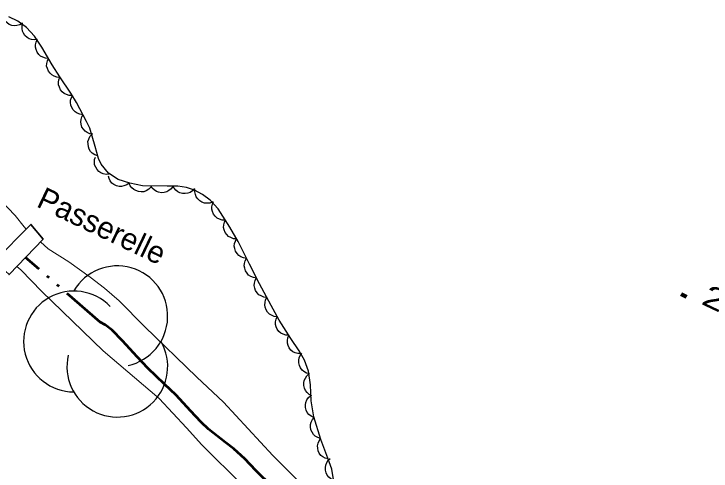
# Model space of a CAD drawing. Extents: x 356765 to 358572, y 5103174 to 5104650.
# Drawn here: x 357691.14 to 357738.77, y 5103654.67 to 5103685.89 of the extents above; entities that cross this region are included whole.
import ezdxf

# ---------------------------------------------------------------- set-up
doc = ezdxf.new("R2010")
doc.units = 0
doc.header["$LTSCALE"] = 0.6
doc.linetypes.add('DASH_DOUBLE_DOT', pattern=[9.2, 5, -1.2, 0.3, -1.2, 0.3, -1.2])
doc.linetypes.add('DOT_DASHED', pattern=[7.7, 5, -1.2, 0.3, -1.2])
for name, color, linetype, lineweight in [('2', 7, 'Continuous', 13), ('26', 7, 'Continuous', 35), ('3', 7, 'Continuous', 140), ('4', 7, 'Continuous', 90), ('44', 7, 'Continuous', 25)]:
    doc.layers.add(name, color=color, linetype=linetype, lineweight=lineweight)

msp = doc.modelspace()

# ---------------------------------------------------------------- linework, layer by layer
at = {"layer": '2'}
for points in [[(357691.98, 5103671.2), (357691.83, 5103671.34), (357691.22, 5103672.13), (357690.22, 5103673.17), (357687.7, 5103676.16), (357684.45, 5103679.45)], [(357712.15, 5103652.38), (357708.82, 5103655.72), (357705.45, 5103659.38), (357703.64, 5103661.07), (357700.05, 5103664.55), (357698.33, 5103666.3), (357697.33, 5103667.17), (357696.35, 5103667.92), (357694.89, 5103668.95), (357693.48, 5103669.84), (357692.95, 5103670.32)], [(357691.34, 5103668.65), (357691.61, 5103668.42), (357693.04, 5103666.92), (357697.22, 5103662.88), (357701.05, 5103659.62), (357702.93, 5103657.63), (357703.97, 5103656.46), (357706.77, 5103653.69)]]:
    msp.add_lwpolyline(points, dxfattribs=at)
at = {"layer": '26'}
msp.add_lwpolyline([(357689.79, 5103669.01), (357692.29, 5103671.51), (357693.13, 5103670.51), (357690.8, 5103668.09)], close=True, dxfattribs=at)
at = {"layer": '3'}
msp.add_line((357736.72, 5103666.74), (357737.08, 5103666.57), dxfattribs=at)
at = {"layer": '4', "linetype": 'DASH_DOUBLE_DOT', "lineweight": 53}
msp.add_lwpolyline([(357708.81, 5103653.58), (357707.66, 5103654.71), (357706.92, 5103655.49), (357706.16, 5103656.19), (357705.6, 5103656.61), (357704.43, 5103657.53), (357703.92, 5103658.01), (357703.2, 5103658.78), (357702.23, 5103659.84), (357701.43, 5103660.61), (357700.28, 5103661.7), (357699.55, 5103662.46), (357698.56, 5103663.57), (357697.85, 5103664.28), (357697.36, 5103664.66), (357697.03, 5103664.84), (357691.93, 5103669.26)], dxfattribs=at)
at = {"layer": '44'}
for points in [[(357691.71, 5103685.25), (357691.53, 5103685.15), (357691.33, 5103685.1), (357691.17, 5103685.08), (357691, 5103685.11), (357690.82, 5103685.18), (357690.67, 5103685.28), (357690.54, 5103685.39), (357690.45, 5103685.54), (357690.38, 5103685.71), (357690.35, 5103685.89)], [(357692.74, 5103684.15), (357692.53, 5103684.12), (357692.33, 5103684.15), (357692.18, 5103684.19), (357692.03, 5103684.29), (357691.89, 5103684.41), (357691.79, 5103684.58), (357691.71, 5103684.72), (357691.69, 5103684.9), (357691.69, 5103685.08), (357691.73, 5103685.26)], [(357693.5, 5103682.85), (357693.29, 5103682.86), (357693.1, 5103682.93), (357692.95, 5103683.01), (357692.83, 5103683.13), (357692.72, 5103683.28), (357692.65, 5103683.46), (357692.61, 5103683.62), (357692.61, 5103683.79), (357692.65, 5103683.97), (357692.73, 5103684.14)], [(357694.28, 5103681.56), (357694.07, 5103681.57), (357693.88, 5103681.64), (357693.73, 5103681.72), (357693.6, 5103681.84), (357693.49, 5103681.99), (357693.42, 5103682.16), (357693.37, 5103682.32), (357693.38, 5103682.5), (357693.42, 5103682.68), (357693.49, 5103682.84)], [(357695.12, 5103680.32), (357694.91, 5103680.32), (357694.72, 5103680.38), (357694.56, 5103680.45), (357694.43, 5103680.57), (357694.32, 5103680.71), (357694.24, 5103680.88), (357694.18, 5103681.04), (357694.18, 5103681.22), (357694.21, 5103681.4), (357694.28, 5103681.57)], [(357695.85, 5103679.01), (357695.64, 5103679.04), (357695.45, 5103679.12), (357695.31, 5103679.2), (357695.19, 5103679.33), (357695.09, 5103679.49), (357695.03, 5103679.67), (357695, 5103679.83), (357695.01, 5103680), (357695.06, 5103680.18), (357695.15, 5103680.34)], [(357696.53, 5103677.68), (357696.32, 5103677.7), (357696.13, 5103677.79), (357695.99, 5103677.88), (357695.88, 5103678.01), (357695.78, 5103678.16), (357695.73, 5103678.35), (357695.7, 5103678.51), (357695.72, 5103678.68), (357695.77, 5103678.86), (357695.86, 5103679.02)], [(357696.86, 5103676.2), (357696.66, 5103676.27), (357696.49, 5103676.38), (357696.37, 5103676.5), (357696.28, 5103676.65), (357696.22, 5103676.82), (357696.2, 5103677.01), (357696.19, 5103677.17), (357696.25, 5103677.34), (357696.33, 5103677.51), (357696.45, 5103677.65)], [(357697.64, 5103674.95), (357697.43, 5103674.93), (357697.24, 5103674.97), (357697.08, 5103675.03), (357696.94, 5103675.13), (357696.81, 5103675.26), (357696.72, 5103675.43), (357696.65, 5103675.58), (357696.64, 5103675.76), (357696.65, 5103675.94), (357696.7, 5103676.11)], [(357699.01, 5103674.33), (357698.84, 5103674.21), (357698.65, 5103674.14), (357698.49, 5103674.1), (357698.32, 5103674.11), (357698.14, 5103674.16), (357697.97, 5103674.25), (357697.83, 5103674.34), (357697.72, 5103674.48), (357697.64, 5103674.64), (357697.59, 5103674.81)], [(357700.48, 5103674.06), (357700.34, 5103673.91), (357700.16, 5103673.81), (357700, 5103673.75), (357699.83, 5103673.74), (357699.64, 5103673.76), (357699.46, 5103673.82), (357699.32, 5103673.89), (357699.19, 5103674.01), (357699.08, 5103674.16), (357699.01, 5103674.33)], [(357701.99, 5103674.11), (357701.87, 5103673.94), (357701.71, 5103673.82), (357701.57, 5103673.73), (357701.4, 5103673.69), (357701.21, 5103673.68), (357701.02, 5103673.72), (357700.87, 5103673.77), (357700.72, 5103673.87), (357700.59, 5103674), (357700.49, 5103674.15)], [(357703.48, 5103673.97), (357703.34, 5103673.81), (357703.17, 5103673.7), (357703.02, 5103673.64), (357702.84, 5103673.62), (357702.66, 5103673.62), (357702.48, 5103673.68), (357702.33, 5103673.75), (357702.19, 5103673.86), (357702.08, 5103674), (357701.99, 5103674.16)], [(357704.71, 5103673.05), (357704.52, 5103672.97), (357704.31, 5103672.96), (357704.15, 5103672.97), (357703.98, 5103673.04), (357703.83, 5103673.13), (357703.69, 5103673.27), (357703.59, 5103673.39), (357703.53, 5103673.56), (357703.49, 5103673.74), (357703.49, 5103673.92)], [(357705.57, 5103671.81), (357705.36, 5103671.81), (357705.17, 5103671.88), (357705.02, 5103671.95), (357704.89, 5103672.07), (357704.78, 5103672.21), (357704.7, 5103672.39), (357704.65, 5103672.55), (357704.65, 5103672.72), (357704.69, 5103672.9), (357704.76, 5103673.07)], [(357706.34, 5103670.53), (357706.14, 5103670.54), (357705.95, 5103670.61), (357705.8, 5103670.69), (357705.68, 5103670.82), (357705.57, 5103670.97), (357705.5, 5103671.15), (357705.46, 5103671.31), (357705.47, 5103671.48), (357705.52, 5103671.66), (357705.59, 5103671.83)], [(357707.03, 5103669.19), (357706.82, 5103669.22), (357706.64, 5103669.3), (357706.5, 5103669.39), (357706.38, 5103669.52), (357706.28, 5103669.68), (357706.23, 5103669.86), (357706.19, 5103670.02), (357706.21, 5103670.2), (357706.27, 5103670.37), (357706.35, 5103670.53)], [(357707.71, 5103667.85), (357707.5, 5103667.88), (357707.31, 5103667.96), (357707.17, 5103668.05), (357707.06, 5103668.18), (357706.96, 5103668.34), (357706.9, 5103668.52), (357706.87, 5103668.68), (357706.89, 5103668.85), (357706.94, 5103669.03), (357707.03, 5103669.19)], [(357708.41, 5103666.53), (357708.21, 5103666.55), (357708.02, 5103666.63), (357707.87, 5103666.71), (357707.75, 5103666.84), (357707.65, 5103666.99), (357707.59, 5103667.17), (357707.55, 5103667.33), (357707.57, 5103667.51), (357707.61, 5103667.69), (357707.69, 5103667.85)], [(357709.13, 5103665.21), (357708.92, 5103665.23), (357708.73, 5103665.31), (357708.59, 5103665.39), (357708.47, 5103665.52), (357708.37, 5103665.68), (357708.31, 5103665.86), (357708.27, 5103666.02), (357708.29, 5103666.19), (357708.33, 5103666.37), (357708.42, 5103666.53)], [(357709.92, 5103663.94), (357709.71, 5103663.94), (357709.52, 5103664.01), (357709.37, 5103664.08), (357709.24, 5103664.2), (357709.13, 5103664.35), (357709.05, 5103664.52), (357709, 5103664.68), (357709.01, 5103664.85), (357709.04, 5103665.04), (357709.11, 5103665.2)], [(357710.75, 5103662.69), (357710.54, 5103662.69), (357710.35, 5103662.75), (357710.2, 5103662.82), (357710.06, 5103662.93), (357709.95, 5103663.08), (357709.87, 5103663.25), (357709.82, 5103663.41), (357709.82, 5103663.58), (357709.85, 5103663.77), (357709.91, 5103663.93)], [(357711.33, 5103661.31), (357711.12, 5103661.36), (357710.95, 5103661.46), (357710.82, 5103661.56), (357710.72, 5103661.71), (357710.64, 5103661.87), (357710.61, 5103662.06), (357710.59, 5103662.23), (357710.63, 5103662.4), (357710.7, 5103662.57), (357710.81, 5103662.71)], [(357711.49, 5103659.81), (357711.3, 5103659.9), (357711.16, 5103660.04), (357711.05, 5103660.17), (357710.98, 5103660.33), (357710.94, 5103660.51), (357710.95, 5103660.7), (357710.97, 5103660.86), (357711.05, 5103661.02), (357711.15, 5103661.18), (357711.29, 5103661.3)], [(357711.63, 5103658.32), (357711.44, 5103658.41), (357711.29, 5103658.54), (357711.18, 5103658.67), (357711.11, 5103658.83), (357711.06, 5103659.01), (357711.06, 5103659.2), (357711.08, 5103659.36), (357711.15, 5103659.52), (357711.25, 5103659.68), (357711.39, 5103659.8)], [(357712.09, 5103656.89), (357711.89, 5103656.95), (357711.72, 5103657.06), (357711.6, 5103657.17), (357711.5, 5103657.32), (357711.43, 5103657.49), (357711.4, 5103657.68), (357711.4, 5103657.84), (357711.45, 5103658.01), (357711.53, 5103658.18), (357711.64, 5103658.32)], [(357712.61, 5103655.49), (357712.41, 5103655.54), (357712.24, 5103655.64), (357712.11, 5103655.74), (357712, 5103655.88), (357711.92, 5103656.05), (357711.89, 5103656.24), (357711.87, 5103656.4), (357711.91, 5103656.57), (357711.98, 5103656.74), (357712.09, 5103656.89)], [(357712.98, 5103654.04), (357712.79, 5103654.13), (357712.64, 5103654.26), (357712.53, 5103654.39), (357712.46, 5103654.55), (357712.42, 5103654.73), (357712.42, 5103654.92), (357712.44, 5103655.08), (357712.51, 5103655.24), (357712.61, 5103655.4), (357712.75, 5103655.52)]]:
    msp.add_lwpolyline(points, dxfattribs=at)
at = {"layer": '44', "linetype": 'DOT_DASHED'}
for points in [[(357702.93, 5103674.04), (357702.33, 5103674.12), (357701.6, 5103674.12), (357699.92, 5103674.16), (357699.05, 5103674.32), (357698.25, 5103674.59), (357697.59, 5103675.01), (357697.09, 5103675.63), (357696.91, 5103676.01), (357696.68, 5103676.83), (357696.32, 5103678.09), (357696.09, 5103678.55), (357695.41, 5103679.84), (357695.02, 5103680.47), (357694.26, 5103681.59), (357693.75, 5103682.42), (357693.03, 5103683.63), (357692.53, 5103684.38), (357691.99, 5103684.97), (357691.4, 5103685.4), (357690.78, 5103685.69)], [(357712.99, 5103653.96), (357712.86, 5103654.79), (357712.59, 5103655.55), (357712.11, 5103656.83), (357711.62, 5103658.38), (357711.44, 5103659.47), (357711.39, 5103660.55), (357711.26, 5103661.49), (357710.98, 5103662.25), (357710.62, 5103662.88), (357710.05, 5103663.73), (357709.26, 5103664.97), (357708.72, 5103665.97), (357707.91, 5103667.45), (357707.23, 5103668.79), (357706.45, 5103670.34), (357705.88, 5103671.33), (357705.08, 5103672.57), (357704.54, 5103673.17), (357704.01, 5103673.55), (357703.48, 5103673.86), (357702.93, 5103674.04)]]:
    msp.add_lwpolyline(points, dxfattribs=at)
at = {"layer": '44'}
for centre, start, end in [((357698.1977, 5103665.2393), 282.26917, 149.72626), ((357695.2374, 5103663.5182), 44.11537, 269.80396), ((357698.1977, 5103661.797), 166.93686, 29.62122)]:
    msp.add_arc(centre, 3.4423, start, end, dxfattribs=at)

# ---------------------------------------------------------------- texts
at = {"layer": '26'}
msp.add_text('Passerelle', height=1.5, rotation=334.422, dxfattribs=at).set_placement((357692.6, 5103672.76))
at = {"layer": '3', "width": 1.35}
msp.add_text('22,8   ', height=1.5, rotation=334.619, dxfattribs=at).set_placement((357738.02, 5103666.11))

doc.saveas('drawing.dxf')
